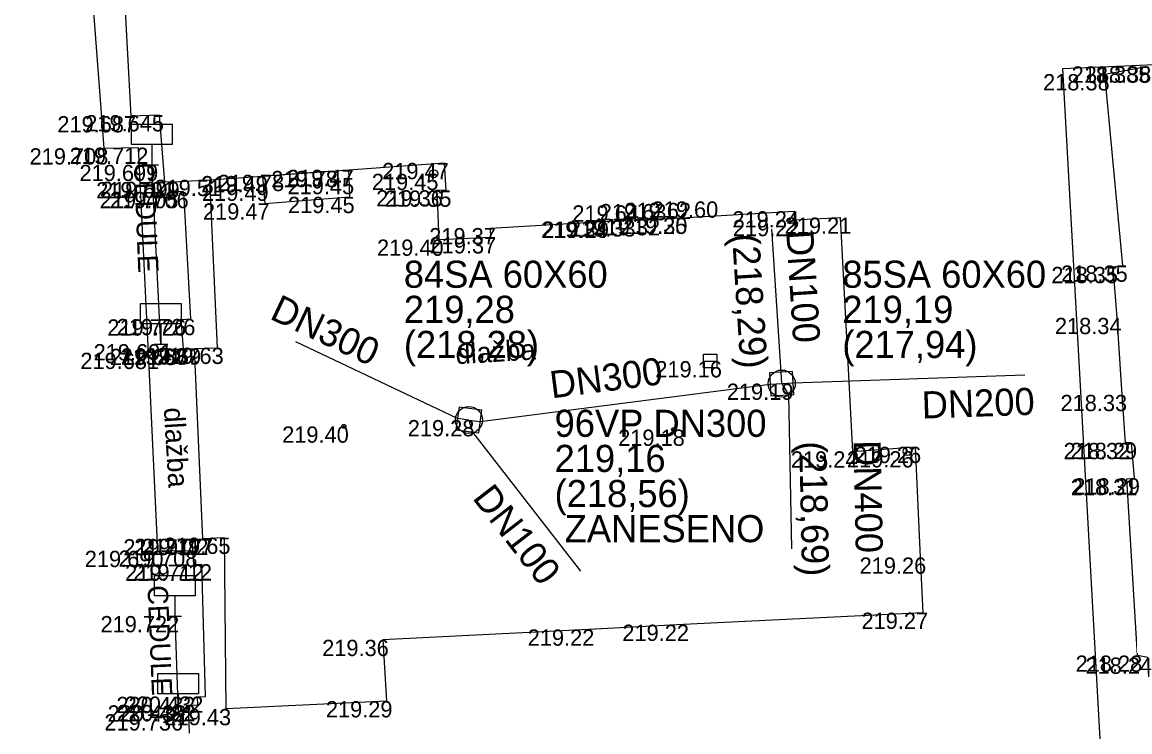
# Model space of a CAD drawing. Extents: x -599516 to -599132, y -1163668 to -1163119.
# Drawn here: x -599250.02 to -599229.61, y -1163388.99 to -1163375.91 of the extents above; entities that cross this region are included whole.
import ezdxf

# ---------------------------------------------------------------- set-up
doc = ezdxf.new("R2010")
doc.units = 0
for name, color, linetype in [('_ZEMERENI OBLAST', 7, 'Continuous'), ('Bod-oznac1', 7, 'Continuous'), ('Bod-oznac2', 7, 'Continuous'), ('Bod-vyska1', 7, 'Continuous'), ('Bod-vyska2', 7, 'Continuous'), ('Z_budovy-obvod', 7, 'Continuous'), ('Z_budovy-obvod-skryte-hrany', 7, 'Continuous'), ('Z_destove-svody-obvod', 7, 'Continuous'), ('Z_kanalizace-bez rozliseni', 7, 'Continuous'), ('Z_kanalizace-destova', 7, 'Continuous'), ('Z_kanalizace-znacky-sachta', 7, 'Continuous'), ('Z_kanalizace-znacky-vpust', 7, 'Continuous'), ('Z_komunikace', 7, 'Continuous'), ('Z_podzemni-obrys-sachty', 7, 'Continuous'), ('Z_popis-budov-povrchu', 7, 'Continuous'), ('Z_schodiste', 7, 'Continuous'), ('Z_vjezdy', 7, 'Continuous'), ('Z_vol-lin-pomocna-cara', 7, 'Continuous'), ('Z_vol-txt-popis-objektu', 7, 'Continuous'), ('Z_vol-zn-podrobny-vyskovy-bod-geo', 7, 'Continuous'), ('Z_zdi-ohradni', 7, 'Continuous'), ('Z_znacky-ostatni-mistni-tabule', 7, 'Continuous'), ('Z_zpevnene-plochy', 7, 'Continuous')]:
    doc.layers.add(name, color=color, linetype=linetype)

msp = doc.modelspace()

# ---------------------------------------------------------------- linework, layer by layer
at = {"layer": '_ZEMERENI OBLAST'}
msp.add_lwpolyline([(-599224.438, -1163495.846), (-599230.06, -1163390.87), (-599230.844, -1163376.763), (-599221.12, -1163376.319), (-599223.618, -1163350.986), (-599233.018, -1163351.47), (-599238.649, -1163235.236), (-599241.76, -1163178.74), (-599235.422, -1163177.496), (-599237.24, -1163165.98), (-599246.5, -1163164.914), (-599246.21, -1163173.61), (-599310.76, -1163161.2)], dxfattribs=at)
at = {"layer": 'Bod-oznac1'}
for p, q in [((-599230.073, -1163376.865), (-599230.073, -1163376.865)), ((-599248.01, -1163377.64), (-599248.01, -1163377.64)), ((-599247.487, -1163377.621), (-599247.487, -1163377.621)), ((-599248.512, -1163378.232), (-599248.512, -1163378.232)), ((-599247.876, -1163378.22), (-599247.876, -1163378.22)), ((-599247.627, -1163378.536), (-599247.627, -1163378.536)), ((-599242.245, -1163378.502), (-599242.245, -1163378.502)), ((-599245.592, -1163378.743), (-599245.592, -1163378.743)), ((-599245.591, -1163378.746), (-599245.591, -1163378.746)), ((-599245.287, -1163378.721), (-599245.287, -1163378.721)), ((-599244.298, -1163378.649), (-599244.298, -1163378.649)), ((-599243.997, -1163378.628), (-599243.997, -1163378.628)), ((-599243.997, -1163378.631), (-599243.997, -1163378.631)), ((-599243.989, -1163378.779), (-599243.989, -1163378.779)), ((-599242.436, -1163378.702), (-599242.436, -1163378.702)), ((-599247.39, -1163378.855), (-599247.39, -1163378.855)), ((-599247.231, -1163378.849), (-599247.231, -1163378.849)), ((-599246.556, -1163378.812), (-599246.556, -1163378.812)), ((-599245.577, -1163378.901), (-599245.577, -1163378.901)), ((-599247.221, -1163379.037), (-599247.221, -1163379.037)), ((-599247.043, -1163379.036), (-599247.043, -1163379.036)), ((-599243.98, -1163379.127), (-599243.98, -1163379.127)), ((-599242.379, -1163379.005), (-599242.379, -1163379.005)), ((-599242.209, -1163379.01), (-599242.209, -1163379.01)), ((-599245.546, -1163379.247), (-599245.546, -1163379.247)), ((-599235.796, -1163379.392), (-599235.796, -1163379.392)), ((-599239.319, -1163379.584), (-599239.319, -1163379.584)), ((-599239.319, -1163379.584), (-599239.319, -1163379.584)), ((-599238.819, -1163379.559), (-599238.819, -1163379.559)), ((-599238.365, -1163379.536), (-599238.365, -1163379.536)), ((-599237.865, -1163379.511), (-599237.865, -1163379.511)), ((-599237.865, -1163379.511), (-599237.865, -1163379.511)), ((-599235.798, -1163379.553), (-599235.798, -1163379.553)), ((-599234.948, -1163379.508), (-599234.948, -1163379.508)), ((-599241.389, -1163379.702), (-599241.389, -1163379.702)), ((-599242.343, -1163379.914), (-599242.343, -1163379.914)), ((-599241.383, -1163379.87), (-599241.383, -1163379.87)), ((-599229.92, -1163380.418), (-599229.92, -1163380.418)), ((-599229.741, -1163380.392), (-599229.741, -1163380.392)), ((-599247.089, -1163381.385), (-599247.089, -1163381.385)), ((-599246.917, -1163381.377), (-599246.917, -1163381.377)), ((-599229.844, -1163381.357), (-599229.844, -1163381.357)), ((-599247.459, -1163381.841), (-599247.459, -1163381.841)), ((-599247.692, -1163382), (-599247.692, -1163382)), ((-599247.042, -1163381.927), (-599247.042, -1163381.927)), ((-599246.842, -1163381.919), (-599246.842, -1163381.919)), ((-599246.842, -1163381.919), (-599246.842, -1163381.919)), ((-599246.415, -1163381.907), (-599246.415, -1163381.907)), ((-599237.342, -1163382.154), (-599237.342, -1163382.154)), ((-599236.025, -1163382.569), (-599236.025, -1163382.569)), ((-599229.752, -1163382.776), (-599229.752, -1163382.776)), ((-599241.786, -1163383.24), (-599241.786, -1163383.24)), ((-599244.09, -1163383.358), (-599244.09, -1163383.358)), ((-599238.015, -1163383.416), (-599238.015, -1163383.416)), ((-599229.695, -1163383.662), (-599229.695, -1163383.662)), ((-599234.718, -1163383.817), (-599234.718, -1163383.817)), ((-599233.709, -1163383.814), (-599233.709, -1163383.814)), ((-599233.568, -1163383.733), (-599233.568, -1163383.733)), ((-599229.666, -1163384.325), (-599229.666, -1163384.325)), ((-599246.885, -1163385.436), (-599246.885, -1163385.436)), ((-599246.685, -1163385.428), (-599246.685, -1163385.428)), ((-599246.685, -1163385.428), (-599246.685, -1163385.428)), ((-599246.29, -1163385.408), (-599246.29, -1163385.408)), ((-599247.52, -1163385.65), (-599247.52, -1163385.65)), ((-599246.872, -1163385.644), (-599246.872, -1163385.644)), ((-599246.855, -1163385.904), (-599246.855, -1163385.904)), ((-599246.705, -1163385.898), (-599246.705, -1163385.898)), ((-599233.475, -1163385.773), (-599233.475, -1163385.773)), ((-599247.204, -1163386.852), (-599247.204, -1163386.852)), ((-599233.428, -1163386.79), (-599233.428, -1163386.79)), ((-599239.577, -1163387.099), (-599239.577, -1163387.099)), ((-599237.834, -1163387.011), (-599237.834, -1163387.011)), ((-599243.374, -1163387.29), (-599243.374, -1163387.29)), ((-599246.787, -1163388.341), (-599246.787, -1163388.341)), ((-599246.637, -1163388.335), (-599246.637, -1163388.335)), ((-599246.951, -1163388.498), (-599246.951, -1163388.498)), ((-599246.781, -1163388.491), (-599246.781, -1163388.491)), ((-599246.256, -1163388.565), (-599246.256, -1163388.565)), ((-599243.306, -1163388.42), (-599243.306, -1163388.42)), ((-599247.143, -1163388.662), (-599247.143, -1163388.662))]:
    msp.add_line(p, q, dxfattribs=at)
at = {"layer": 'Bod-oznac2'}
for p, q in [((-599239.319, -1163379.584), (-599239.319, -1163379.584)), ((-599238.819, -1163379.559), (-599238.819, -1163379.559)), ((-599238.365, -1163379.536), (-599238.365, -1163379.536)), ((-599237.865, -1163379.511), (-599237.865, -1163379.511))]:
    msp.add_line(p, q, dxfattribs=at)
at = {"layer": 'Z_budovy-obvod'}
for p, q in [((-599246.855, -1163385.904), (-599246.705, -1163385.898)), ((-599246.637, -1163388.335), (-599246.705, -1163385.898)), ((-599233.428, -1163386.79), (-599237.834, -1163387.011)), ((-599246.787, -1163388.341), (-599246.637, -1163388.335)), ((-599246.781, -1163388.491), (-599246.787, -1163388.341)), ((-599246.951, -1163388.498), (-599246.781, -1163388.491)), ((-599246.93, -1163389.011), (-599246.951, -1163388.498))]:
    msp.add_line(p, q, dxfattribs=at)
for points in [[(-599247.231, -1163378.849), (-599247.39, -1163378.855), (-599247.487, -1163377.621), (-599248.01, -1163377.64), (-599248.455, -1163369.294)], [(-599229.476, -1163390.973), (-599229.108, -1163390.955), (-599229.281, -1163387.617), (-599229.474, -1163387.58), (-599229.666, -1163384.325), (-599229.528, -1163384.313), (-599229.58, -1163383.659), (-599229.695, -1163383.662), (-599229.752, -1163382.776), (-599229.844, -1163381.357), (-599229.92, -1163380.418), (-599229.741, -1163380.392), (-599230.073, -1163376.865), (-599229.307, -1163376.723)], [(-599247.231, -1163378.849), (-599246.556, -1163378.812), (-599245.592, -1163378.743), (-599243.997, -1163378.628), (-599242.245, -1163378.502), (-599242.209, -1163379.01), (-599242.379, -1163379.005), (-599242.343, -1163379.914), (-599241.383, -1163379.87), (-599241.389, -1163379.702), (-599239.319, -1163379.584), (-599237.865, -1163379.511), (-599235.796, -1163379.392), (-599235.798, -1163379.553), (-599234.948, -1163379.508), (-599234.718, -1163383.817), (-599233.568, -1163383.733), (-599233.475, -1163385.773), (-599233.428, -1163386.79)], [(-599237.834, -1163387.011), (-599239.577, -1163387.099), (-599243.374, -1163387.29), (-599243.306, -1163388.42), (-599246.256, -1163388.565)]]:
    msp.add_lwpolyline(points, dxfattribs=at)
at = {"layer": 'Z_budovy-obvod-skryte-hrany'}
for p, q in [((-599239.319, -1163379.584), (-599238.819, -1163379.559)), ((-599239.319, -1163379.584), (-599238.819, -1163379.559)), ((-599238.365, -1163379.536), (-599237.865, -1163379.511)), ((-599238.365, -1163379.536), (-599237.865, -1163379.511))]:
    msp.add_line(p, q, dxfattribs=at)
at = {"layer": 'Z_destove-svody-obvod'}
for centre, radius in [((-599242.436, -1163378.702), 0.075), ((-599233.709, -1163383.814), 0.08)]:
    msp.add_circle(centre, radius, dxfattribs=at)
at = {"layer": 'Z_kanalizace-bez rozliseni'}
for points in [[(-599236.025, -1163382.569), (-599236.038, -1163382.357), (-599236.206, -1163379.724)], [(-599236.025, -1163382.569), (-599235.813, -1163382.556), (-599231.548, -1163382.408)], [(-599236.025, -1163382.569), (-599235.902, -1163382.774), (-599235.844, -1163385.613)]]:
    msp.add_lwpolyline(points, dxfattribs=at)
at = {"layer": 'Z_kanalizace-destova'}
for points in [[(-599241.786, -1163383.24), (-599241.996, -1163383.211), (-599244.976, -1163381.801)], [(-599241.786, -1163383.24), (-599241.576, -1163383.269), (-599236.237, -1163382.582), (-599236.025, -1163382.569)], [(-599241.786, -1163383.24), (-599241.72, -1163383.463), (-599239.734, -1163386.028)]]:
    msp.add_lwpolyline(points, dxfattribs=at)
at = {"layer": 'Z_kanalizace-znacky-sachta'}
for centre in [(-599236.025, -1163382.569), (-599241.786, -1163383.24)]:
    msp.add_circle(centre, 0.25, dxfattribs=at)
at = {"layer": 'Z_kanalizace-znacky-vpust'}
msp.add_line((-599237.467, -1163382.154), (-599237.217, -1163382.154), dxfattribs=at)
msp.add_lwpolyline([(-599237.467, -1163382.029), (-599237.217, -1163382.029), (-599237.217, -1163382.279), (-599237.467, -1163382.279)], close=True, dxfattribs=at)
at = {"layer": 'Z_komunikace'}
msp.add_lwpolyline([(-599248.455, -1163369.294), (-599249.048, -1163369.341), (-599248.767, -1163374.83), (-599248.512, -1163378.232), (-599247.876, -1163378.22), (-599247.692, -1163382), (-599247.52, -1163385.65), (-599246.872, -1163385.644)], dxfattribs=at)
at = {"layer": 'Z_podzemni-obrys-sachty'}
for points in [[(-599235.8, -1163382.767), (-599235.827, -1163382.344), (-599236.25, -1163382.371), (-599236.223, -1163382.794)], [(-599241.547, -1163383.059), (-599241.967, -1163383.001), (-599242.025, -1163383.421), (-599241.605, -1163383.479)]]:
    msp.add_lwpolyline(points, close=True, dxfattribs=at)
at = {"layer": 'Z_schodiste'}
for p, q in [((-599245.591, -1163378.746), (-599245.577, -1163378.901)), ((-599243.989, -1163378.779), (-599243.997, -1163378.631)), ((-599243.98, -1163379.127), (-599243.989, -1163378.779)), ((-599245.577, -1163378.901), (-599245.546, -1163379.247)), ((-599245.546, -1163379.247), (-599243.98, -1163379.127))]:
    msp.add_line(p, q, dxfattribs=at)
at = {"layer": 'Z_vjezdy'}
for p, q in [((-599246.685, -1163385.428), (-599246.842, -1163381.919)), ((-599233.475, -1163385.773), (-599233.428, -1163386.79))]:
    msp.add_line(p, q, dxfattribs=at)
for points in [[(-599245.287, -1163378.721), (-599244.298, -1163378.649)], [(-599237.834, -1163387.011), (-599239.577, -1163387.099)]]:
    msp.add_lwpolyline(points, dxfattribs=at)
at = {"layer": 'Z_vol-lin-pomocna-cara'}
for points in [[(-599247.459, -1163381.841), (-599247.627, -1163378.536)], [(-599247.204, -1163386.852), (-599247.143, -1163388.662)]]:
    msp.add_lwpolyline(points, dxfattribs=at)
at = {"layer": 'Z_vol-zn-podrobny-vyskovy-bod-geo'}
for centre, radius in [((-599244.09, -1163383.358), 0.0375), ((-599244.09, -1163383.358), 0.0125), ((-599238.015, -1163383.416), 0.0375), ((-599238.015, -1163383.416), 0.0125)]:
    msp.add_circle(centre, radius, dxfattribs=at)
at = {"layer": 'Z_zdi-ohradni'}
for p, q in [((-599247.043, -1163379.036), (-599246.917, -1163381.377)), ((-599247.089, -1163381.385), (-599246.917, -1163381.377)), ((-599247.042, -1163381.927), (-599246.842, -1163381.919)), ((-599246.885, -1163385.436), (-599246.685, -1163385.428))]:
    msp.add_line(p, q, dxfattribs=at)
for points in [[(-599247.043, -1163379.036), (-599247.221, -1163379.037), (-599247.231, -1163378.849)], [(-599246.842, -1163381.919), (-599246.415, -1163381.907), (-599246.556, -1163378.812)], [(-599247.042, -1163381.927), (-599247.089, -1163381.385)], [(-599246.855, -1163385.904), (-599246.885, -1163385.436)], [(-599246.256, -1163388.565), (-599246.29, -1163385.408), (-599246.685, -1163385.428)]]:
    msp.add_lwpolyline(points, dxfattribs=at)
at = {"layer": 'Z_znacky-ostatni-mistni-tabule'}
for p, q in [((-599247.627, -1163378.161), (-599247.627, -1163378.536)), ((-599247.752, -1163378.536), (-599247.502, -1163378.536)), ((-599247.459, -1163381.466), (-599247.459, -1163381.841)), ((-599247.584, -1163381.841), (-599247.334, -1163381.841)), ((-599247.204, -1163386.477), (-599247.204, -1163386.852)), ((-599247.329, -1163386.852), (-599247.079, -1163386.852)), ((-599247.143, -1163388.287), (-599247.143, -1163388.662)), ((-599247.268, -1163388.662), (-599247.018, -1163388.662))]:
    msp.add_line(p, q, dxfattribs=at)
for points in [[(-599248.002, -1163377.786), (-599247.252, -1163377.786), (-599247.252, -1163378.161), (-599248.002, -1163378.161)], [(-599247.834, -1163381.091), (-599247.084, -1163381.091), (-599247.084, -1163381.466), (-599247.834, -1163381.466)], [(-599247.579, -1163386.102), (-599246.829, -1163386.102), (-599246.829, -1163386.477), (-599247.579, -1163386.477)], [(-599247.518, -1163387.912), (-599246.768, -1163387.912), (-599246.768, -1163388.287), (-599247.518, -1163388.287)]]:
    msp.add_lwpolyline(points, close=True, dxfattribs=at)
at = {"layer": 'Z_zpevnene-plochy'}
msp.add_lwpolyline([(-599247.042, -1163381.927), (-599247.692, -1163382)], dxfattribs=at)

# ---------------------------------------------------------------- texts
at = {"layer": 'Bod-vyska1'}
for s, p in [('218.385', (-599230.685, -1163377.023)), ('218.38', (-599230.445, -1163377.023)), ('218.38', (-599231.211, -1163377.165)), ('219.687', (-599249.367, -1163377.94)), ('219.645', (-599248.853, -1163377.921)), ('219.708', (-599249.878, -1163378.532)), ('219.712', (-599249.14, -1163378.52)), ('219.699', (-599248.959, -1163378.836)), ('219.47', (-599243.384, -1163378.802)), ('219.49', (-599246.718, -1163379.043)), ('219.49', (-599246.717, -1163379.046)), ('219.78', (-599246.415, -1163379.021)), ('219.78', (-599245.426, -1163378.949)), ('219.47', (-599245.136, -1163378.928)), ('219.47', (-599245.136, -1163378.931)), ('219.45', (-599245.127, -1163379.079)), ('219.45', (-599243.574, -1163379.002)), ('219.701', (-599248.652, -1163379.155)), ('219.699', (-599248.563, -1163379.149)), ('219.51', (-599247.578, -1163379.112)), ('219.49', (-599246.703, -1163379.201)), ('219.36', (-599243.494, -1163379.305)), ('219.705', (-599248.587, -1163379.337)), ('219.706', (-599248.398, -1163379.336)), ('219.45', (-599245.118, -1163379.427)), ('219.35', (-599243.335, -1163379.31)), ('219.47', (-599246.685, -1163379.547)), ('219.24', (-599236.934, -1163379.692)), ('219.34', (-599240.457, -1163379.884)), ('219.29', (-599240.434, -1163379.884)), ('219.33', (-599239.945, -1163379.859)), ('219.32', (-599239.491, -1163379.836)), ('219.25', (-599238.991, -1163379.811)), ('219.30', (-599238.989, -1163379.811)), ('219.22', (-599236.924, -1163379.853)), ('219.21', (-599235.97, -1163379.808)), ('219.37', (-599242.517, -1163380.002)), ('219.40', (-599243.479, -1163380.214)), ('219.37', (-599242.511, -1163380.17)), ('218.35', (-599231.058, -1163380.718)), ('218.35', (-599230.879, -1163380.692)), ('219.726', (-599248.446, -1163381.685)), ('219.726', (-599248.274, -1163381.677)), ('218.34', (-599230.993, -1163381.657)), ('219.691', (-599248.699, -1163382.141)), ('219.681', (-599248.943, -1163382.3)), ('219.687', (-599248.399, -1163382.227)), ('219.687', (-599248.199, -1163382.219)), ('219.69', (-599247.946, -1163382.219)), ('219.63', (-599247.53, -1163382.207)), ('219.16', (-599238.353, -1163382.454)), ('219.19', (-599237.036, -1163382.869)), ('218.33', (-599230.89, -1163383.076)), ('219.28', (-599242.912, -1163383.54)), ('219.40', (-599245.226, -1163383.658)), ('219.18', (-599239.037, -1163383.716)), ('218.32', (-599230.833, -1163383.962)), ('218.29', (-599230.706, -1163383.959)), ('219.24', (-599235.856, -1163384.117)), ('219.26', (-599234.824, -1163384.114)), ('219.26', (-599234.683, -1163384.033)), ('218.31', (-599230.7, -1163384.625)), ('218.29', (-599230.654, -1163384.613)), ('219.717', (-599248.151, -1163385.736)), ('219.717', (-599247.951, -1163385.728)), ('219.72', (-599247.813, -1163385.728)), ('219.65', (-599247.405, -1163385.708)), ('219.690', (-599248.862, -1163385.95)), ('219.708', (-599248.238, -1163385.944)), ('219.712', (-599248.119, -1163386.204)), ('219.712', (-599247.969, -1163386.198)), ('219.26', (-599234.59, -1163386.073)), ('219.722', (-599248.572, -1163387.152)), ('219.27', (-599234.556, -1163387.09)), ('219.22', (-599240.703, -1163387.399)), ('219.22', (-599238.96, -1163387.311)), ('219.36', (-599244.489, -1163387.59)), ('218.28', (-599230.612, -1163387.88)), ('218.24', (-599230.43, -1163387.917)), ('220.432', (-599248.278, -1163388.641)), ('220.432', (-599248.128, -1163388.635)), ('220.432', (-599248.442, -1163388.798)), ('220.432', (-599248.272, -1163388.791)), ('219.43', (-599247.394, -1163388.865)), ('219.29', (-599244.421, -1163388.72)), ('219.736', (-599248.5, -1163388.962))]:
    msp.add_text(s, height=0.3, dxfattribs=at).set_placement(p)
at = {"layer": 'Bod-vyska2'}
for s, p in [('219.64', (-599239.882, -1163379.584)), ('219.63', (-599239.376, -1163379.559)), ('219.62', (-599238.922, -1163379.536)), ('219.60', (-599238.421, -1163379.511))]:
    msp.add_text(s, height=0.3, dxfattribs=at).set_placement(p)
at = {"layer": 'Z_kanalizace-bez rozliseni'}
for s, rotation, p in [('DN100', 273.6323, (-599235.943, -1163379.755)), ('(218,29)', 273.6323, (-599236.941, -1163379.819)), ('DN200', 1.9825, (-599233.438, -1163383.214)), ('(218,69)', 271.1769, (-599235.702, -1163383.635)), ('DN400', 271.1769, (-599234.703, -1163383.615))]:
    msp.add_text(s, height=0.5, rotation=rotation, dxfattribs=at).set_placement(p)
for s, p in [('85SA 60X60', (-599234.909, -1163380.803)), ('219,19', (-599234.909, -1163381.45)), ('(217,94)', (-599234.909, -1163382.097))]:
    msp.add_text(s, height=0.5, dxfattribs=at).set_placement(p)
at = {"layer": 'Z_kanalizace-destova'}
for s, p in [('84SA 60X60', (-599242.985, -1163380.803)), ('219,28', (-599242.985, -1163381.45)), ('(218,28)', (-599242.985, -1163382.097)), ('96VP DN300', (-599240.208, -1163383.55)), ('219,16', (-599240.208, -1163384.197)), ('(218,56)', (-599240.208, -1163384.844)), (' ZANESENO', (-599240.208, -1163385.491))]:
    msp.add_text(s, height=0.5, dxfattribs=at).set_placement(p)
for s, rotation, p in [('DN300', 334.6807, (-599245.475, -1163381.366)), ('DN300', 7.327, (-599240.262, -1163382.842)), ('DN100', 307.7638, (-599241.735, -1163384.679))]:
    msp.add_text(s, height=0.5, rotation=rotation, dxfattribs=at).set_placement(p)
at = {"layer": 'Z_popis-budov-povrchu'}
for rotation, p in [(3.4503, (-599242.023, -1163382.212)), (273.4503, (-599247.407, -1163383.018))]:
    msp.add_text('dlažba', height=0.375, rotation=rotation, dxfattribs=at).set_placement(p)
at = {"layer": 'Z_vol-txt-popis-objektu'}
for p in [(-599247.959, -1163378.503), (-599247.707, -1163386.292)]:
    msp.add_text('CEDULE', height=0.375, rotation=272.3724, dxfattribs=at).set_placement(p)

doc.saveas('drawing.dxf')
